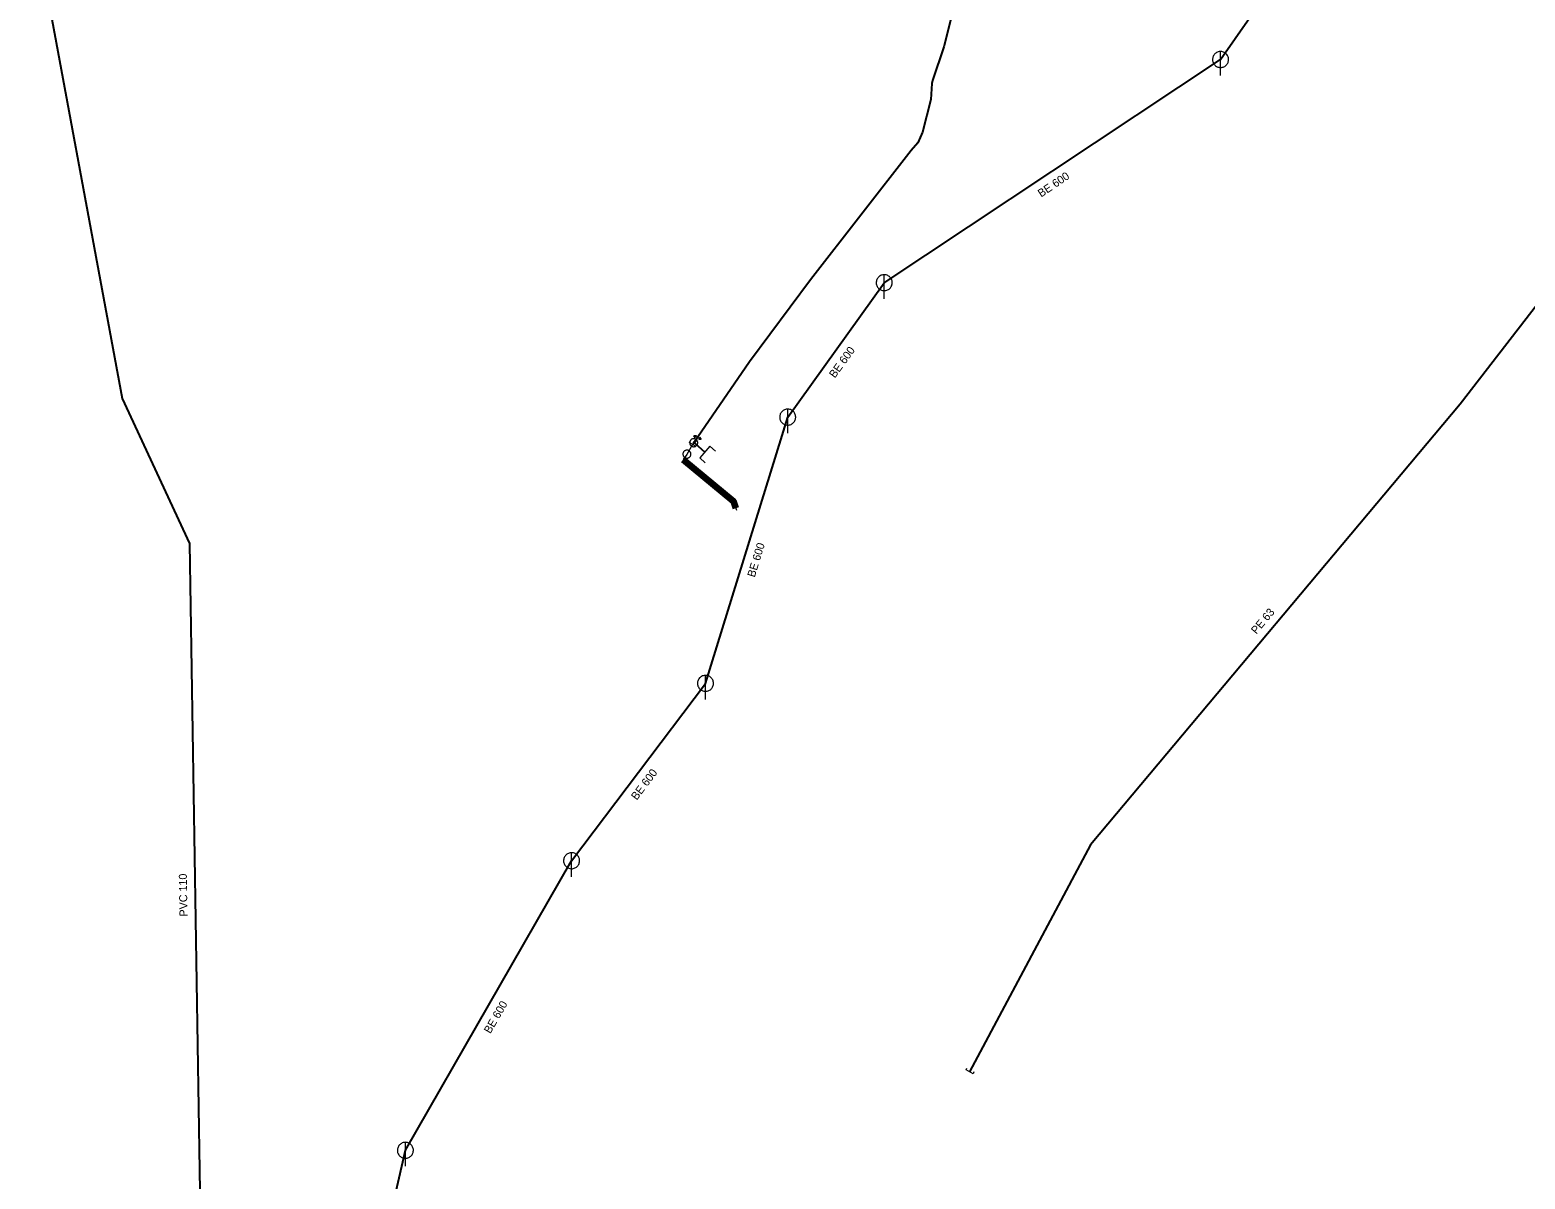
# Model space of a CAD drawing. Extents: x -659250 to -657316, y -997555 to -993684.
# Drawn here: x -658712.7 to -658525.9, y -994634.4 to -994490.8 of the extents above; entities that cross this region are included whole.
import ezdxf

# ---------------------------------------------------------------- set-up
doc = ezdxf.new("R2010")
doc.units = 0
doc.header["$LTSCALE"] = 0.4
doc.layers.add('1', color=7, linetype='Continuous')
for name, color, linetype, lineweight in [('13', 7, 'Continuous', 13), ('14', 7, 'Continuous', 25), ('17', 7, 'Continuous', 25), ('22', 7, 'Continuous', 13), ('23', 7, 'Continuous', 13), ('3', 7, 'Continuous', 106), ('34', 7, 'Continuous', 13), ('42', 7, 'Continuous', 13), ('47', 7, 'Continuous', 13)]:
    doc.layers.add(name, color=color, linetype=linetype, lineweight=lineweight)

msp = doc.modelspace()

# ---------------------------------------------------------------- linework, layer by layer
at = {"layer": '13'}
msp.add_line((-658629.914, -994542.629), (-658630.623, -994543.869), dxfattribs=at)
msp.add_lwpolyline([(-658630.623, -994543.869), (-658631.094, -994544.498), (-658624.79, -994549.703), (-658624.438, -994550.839)], dxfattribs=at)
at = {"layer": '14', "lineweight": 13}
for q in [(-658629.914, -994542.629), (-658629.649, -994542.469)]:
    msp.add_line((-658629.78, -994542.41), q, dxfattribs=at)
at = {"layer": '14'}
msp.add_lwpolyline([(-658665.989, -994692.25), (-658669.32, -994646.26), (-658665.8, -994630.84), (-658645.039, -994594.649), (-658628.309, -994572.48), (-658618.039, -994539.21), (-658605.98, -994522.41), (-658563.96, -994494.52), (-658544.98, -994467.27), (-658532.93, -994425.92), (-658538.989, -994335.809)], dxfattribs=at)
at = {"layer": '17'}
msp.add_line((-658629.649, -994542.469), (-658628.387, -994543.585), dxfattribs=at)
for points in [[(-658460.533, -994343.112), (-658461.05, -994344.568), (-658492.153, -994400.798), (-658491.921, -994418.228), (-658490.548, -994481.331), (-658534.015, -994537.577), (-658580.225, -994592.681), (-658595.322, -994621.031)], [(-658702.57, -994435.41), (-658705.199, -994436.353), (-658712.71, -994474.592), (-658701.204, -994536.879), (-658692.771, -994555.022), (-658691.405, -994641.16), (-658677.627, -994701.215), (-658678.449, -994734.261), (-658664.614, -994780.175), (-658662.973, -994794.498), (-658662.386, -994819.574), (-658666.489, -994850.982), (-658664.028, -994890.978), (-658664.848, -994896.368), (-658669.708, -994912.272), (-658675.921, -994922.23), (-658689.166, -994922.67)], [(-658595.09, -994479.149), (-658598.52, -994492.92), (-658599.96, -994497.129), (-658600.039, -994497.51), (-658600.16, -994499.53), (-658601.197, -994503.594), (-658601.77, -994504.94), (-658602.609, -994505.89), (-658615.199, -994522.05), (-658622.817, -994532.316), (-658629.78, -994542.41)]]:
    msp.add_lwpolyline(points, dxfattribs=at)
at = {"layer": '22'}
for p, q in [((-658563.96, -994496.52), (-658563.959, -994493.52)), ((-658605.98, -994524.41), (-658605.979, -994521.41)), ((-658618.04, -994541.21), (-658618.039, -994538.21)), ((-658628.31, -994574.48), (-658628.309, -994571.48)), ((-658645.039, -994596.649), (-658645.038, -994593.649)), ((-658665.8, -994632.84), (-658665.799, -994629.84))]:
    msp.add_line(p, q, dxfattribs=at)
for points in [[(-658562.96, -994494.52), (-658562.965, -994494.411), (-658562.983, -994494.303), (-658563.013, -994494.197), (-658563.053, -994494.096), (-658563.105, -994493.999), (-658563.167, -994493.909), (-658563.239, -994493.826), (-658563.319, -994493.752), (-658563.407, -994493.686), (-658563.501, -994493.631), (-658563.601, -994493.586), (-658563.706, -994493.553), (-658563.813, -994493.531), (-658563.922, -994493.521), (-658564.032, -994493.523), (-658564.14, -994493.537), (-658564.247, -994493.562), (-658564.35, -994493.599), (-658564.448, -994493.648), (-658564.54, -994493.706), (-658564.626, -994493.775), (-658564.703, -994493.852), (-658564.772, -994493.938), (-658564.831, -994494.03), (-658564.879, -994494.128), (-658564.916, -994494.231), (-658564.942, -994494.338), (-658564.956, -994494.446), (-658564.959, -994494.556), (-658564.949, -994494.665), (-658564.928, -994494.772), (-658564.894, -994494.876), (-658564.85, -994494.976), (-658564.795, -994495.071), (-658564.729, -994495.159), (-658564.655, -994495.239), (-658564.572, -994495.311), (-658564.482, -994495.373), (-658564.386, -994495.425), (-658564.284, -994495.466), (-658564.179, -994495.496), (-658564.071, -994495.514), (-658563.961, -994495.52), (-658563.852, -994495.514), (-658563.744, -994495.496), (-658563.639, -994495.467), (-658563.537, -994495.426), (-658563.44, -994495.374), (-658563.35, -994495.312), (-658563.267, -994495.241), (-658563.192, -994495.161), (-658563.127, -994495.073), (-658563.071, -994494.979), (-658563.027, -994494.879), (-658562.993, -994494.775), (-658562.971, -994494.667), (-658562.961, -994494.558)], [(-658604.98, -994522.41), (-658604.985, -994522.301), (-658605.003, -994522.193), (-658605.033, -994522.087), (-658605.073, -994521.986), (-658605.125, -994521.889), (-658605.187, -994521.799), (-658605.259, -994521.716), (-658605.339, -994521.642), (-658605.427, -994521.576), (-658605.521, -994521.521), (-658605.621, -994521.476), (-658605.726, -994521.443), (-658605.833, -994521.421), (-658605.942, -994521.411), (-658606.052, -994521.413), (-658606.16, -994521.427), (-658606.267, -994521.452), (-658606.37, -994521.489), (-658606.468, -994521.538), (-658606.56, -994521.596), (-658606.646, -994521.665), (-658606.723, -994521.742), (-658606.792, -994521.828), (-658606.851, -994521.92), (-658606.899, -994522.018), (-658606.936, -994522.121), (-658606.962, -994522.228), (-658606.976, -994522.336), (-658606.979, -994522.446), (-658606.969, -994522.555), (-658606.948, -994522.662), (-658606.914, -994522.766), (-658606.87, -994522.866), (-658606.815, -994522.961), (-658606.749, -994523.049), (-658606.675, -994523.129), (-658606.592, -994523.201), (-658606.502, -994523.263), (-658606.406, -994523.315), (-658606.304, -994523.356), (-658606.199, -994523.386), (-658606.091, -994523.404), (-658605.981, -994523.41), (-658605.872, -994523.404), (-658605.764, -994523.386), (-658605.659, -994523.357), (-658605.557, -994523.316), (-658605.46, -994523.264), (-658605.37, -994523.202), (-658605.287, -994523.131), (-658605.212, -994523.051), (-658605.147, -994522.963), (-658605.091, -994522.869), (-658605.047, -994522.769), (-658605.013, -994522.665), (-658604.991, -994522.557), (-658604.981, -994522.448)], [(-658617.04, -994539.21), (-658617.045, -994539.101), (-658617.063, -994538.993), (-658617.093, -994538.887), (-658617.133, -994538.786), (-658617.185, -994538.689), (-658617.247, -994538.599), (-658617.319, -994538.516), (-658617.399, -994538.442), (-658617.487, -994538.376), (-658617.581, -994538.321), (-658617.681, -994538.276), (-658617.786, -994538.243), (-658617.893, -994538.221), (-658618.002, -994538.211), (-658618.112, -994538.213), (-658618.22, -994538.227), (-658618.327, -994538.252), (-658618.43, -994538.289), (-658618.528, -994538.338), (-658618.62, -994538.396), (-658618.706, -994538.465), (-658618.783, -994538.542), (-658618.852, -994538.628), (-658618.911, -994538.72), (-658618.959, -994538.818), (-658618.996, -994538.921), (-658619.022, -994539.028), (-658619.036, -994539.136), (-658619.039, -994539.246), (-658619.029, -994539.355), (-658619.008, -994539.462), (-658618.974, -994539.566), (-658618.93, -994539.666), (-658618.875, -994539.761), (-658618.809, -994539.849), (-658618.735, -994539.929), (-658618.652, -994540.001), (-658618.562, -994540.063), (-658618.466, -994540.115), (-658618.364, -994540.156), (-658618.259, -994540.186), (-658618.151, -994540.204), (-658618.041, -994540.21), (-658617.932, -994540.204), (-658617.824, -994540.186), (-658617.719, -994540.157), (-658617.617, -994540.116), (-658617.52, -994540.064), (-658617.43, -994540.002), (-658617.347, -994539.931), (-658617.272, -994539.851), (-658617.207, -994539.763), (-658617.151, -994539.669), (-658617.107, -994539.569), (-658617.073, -994539.465), (-658617.051, -994539.357), (-658617.041, -994539.248)], [(-658627.31, -994572.48), (-658627.315, -994572.371), (-658627.333, -994572.263), (-658627.363, -994572.157), (-658627.403, -994572.056), (-658627.455, -994571.959), (-658627.517, -994571.869), (-658627.589, -994571.786), (-658627.669, -994571.712), (-658627.757, -994571.646), (-658627.851, -994571.591), (-658627.951, -994571.546), (-658628.056, -994571.513), (-658628.163, -994571.491), (-658628.272, -994571.481), (-658628.382, -994571.483), (-658628.49, -994571.497), (-658628.597, -994571.522), (-658628.7, -994571.559), (-658628.798, -994571.608), (-658628.89, -994571.666), (-658628.976, -994571.735), (-658629.053, -994571.812), (-658629.122, -994571.898), (-658629.181, -994571.99), (-658629.229, -994572.088), (-658629.266, -994572.191), (-658629.292, -994572.298), (-658629.306, -994572.406), (-658629.309, -994572.516), (-658629.299, -994572.625), (-658629.278, -994572.732), (-658629.244, -994572.836), (-658629.2, -994572.936), (-658629.145, -994573.031), (-658629.079, -994573.119), (-658629.005, -994573.199), (-658628.922, -994573.271), (-658628.832, -994573.333), (-658628.736, -994573.385), (-658628.634, -994573.426), (-658628.529, -994573.456), (-658628.421, -994573.474), (-658628.311, -994573.48), (-658628.202, -994573.474), (-658628.094, -994573.456), (-658627.989, -994573.427), (-658627.887, -994573.386), (-658627.79, -994573.334), (-658627.7, -994573.272), (-658627.617, -994573.201), (-658627.542, -994573.121), (-658627.477, -994573.033), (-658627.421, -994572.939), (-658627.377, -994572.839), (-658627.343, -994572.735), (-658627.321, -994572.627), (-658627.311, -994572.518)], [(-658644.039, -994594.649), (-658644.044, -994594.54), (-658644.062, -994594.432), (-658644.092, -994594.326), (-658644.132, -994594.225), (-658644.184, -994594.128), (-658644.246, -994594.038), (-658644.318, -994593.955), (-658644.398, -994593.881), (-658644.486, -994593.815), (-658644.58, -994593.76), (-658644.68, -994593.715), (-658644.785, -994593.682), (-658644.892, -994593.66), (-658645.001, -994593.65), (-658645.111, -994593.652), (-658645.219, -994593.666), (-658645.326, -994593.691), (-658645.429, -994593.728), (-658645.527, -994593.777), (-658645.619, -994593.835), (-658645.705, -994593.904), (-658645.782, -994593.981), (-658645.851, -994594.067), (-658645.91, -994594.159), (-658645.958, -994594.257), (-658645.995, -994594.36), (-658646.021, -994594.467), (-658646.035, -994594.575), (-658646.038, -994594.685), (-658646.028, -994594.794), (-658646.007, -994594.901), (-658645.973, -994595.005), (-658645.929, -994595.105), (-658645.874, -994595.2), (-658645.808, -994595.288), (-658645.734, -994595.368), (-658645.651, -994595.44), (-658645.561, -994595.502), (-658645.465, -994595.554), (-658645.363, -994595.595), (-658645.258, -994595.625), (-658645.15, -994595.643), (-658645.04, -994595.649), (-658644.931, -994595.643), (-658644.823, -994595.625), (-658644.718, -994595.596), (-658644.616, -994595.555), (-658644.519, -994595.503), (-658644.429, -994595.441), (-658644.346, -994595.37), (-658644.271, -994595.29), (-658644.206, -994595.202), (-658644.15, -994595.108), (-658644.106, -994595.008), (-658644.072, -994594.904), (-658644.05, -994594.796), (-658644.04, -994594.687)], [(-658664.8, -994630.84), (-658664.805, -994630.731), (-658664.823, -994630.623), (-658664.853, -994630.517), (-658664.893, -994630.416), (-658664.945, -994630.319), (-658665.007, -994630.229), (-658665.079, -994630.146), (-658665.159, -994630.072), (-658665.247, -994630.006), (-658665.341, -994629.951), (-658665.441, -994629.906), (-658665.546, -994629.873), (-658665.653, -994629.851), (-658665.762, -994629.841), (-658665.872, -994629.843), (-658665.98, -994629.857), (-658666.087, -994629.882), (-658666.19, -994629.919), (-658666.288, -994629.968), (-658666.38, -994630.026), (-658666.466, -994630.095), (-658666.543, -994630.172), (-658666.612, -994630.258), (-658666.671, -994630.35), (-658666.719, -994630.448), (-658666.756, -994630.551), (-658666.782, -994630.658), (-658666.796, -994630.766), (-658666.799, -994630.876), (-658666.789, -994630.985), (-658666.768, -994631.092), (-658666.734, -994631.196), (-658666.69, -994631.296), (-658666.635, -994631.391), (-658666.569, -994631.479), (-658666.495, -994631.559), (-658666.412, -994631.631), (-658666.322, -994631.693), (-658666.226, -994631.745), (-658666.124, -994631.786), (-658666.019, -994631.816), (-658665.911, -994631.834), (-658665.801, -994631.84), (-658665.692, -994631.834), (-658665.584, -994631.816), (-658665.479, -994631.787), (-658665.377, -994631.746), (-658665.28, -994631.694), (-658665.19, -994631.632), (-658665.107, -994631.561), (-658665.032, -994631.481), (-658664.967, -994631.393), (-658664.911, -994631.299), (-658664.867, -994631.199), (-658664.833, -994631.095), (-658664.811, -994630.987), (-658664.801, -994630.878)]]:
    msp.add_lwpolyline(points, close=True, dxfattribs=at)
at = {"layer": '23'}
for points in [[(-658630.14, -994543.932), (-658630.132, -994543.882), (-658630.13, -994543.83), (-658630.135, -994543.776), (-658630.144, -994543.725), (-658630.158, -994543.674), (-658630.177, -994543.626), (-658630.202, -994543.58), (-658630.232, -994543.537), (-658630.265, -994543.497), (-658630.302, -994543.461), (-658630.344, -994543.429), (-658630.388, -994543.4), (-658630.434, -994543.377), (-658630.484, -994543.359), (-658630.535, -994543.346), (-658630.586, -994543.339), (-658630.638, -994543.338), (-658630.69, -994543.341), (-658630.742, -994543.35), (-658630.793, -994543.364), (-658630.842, -994543.384), (-658630.887, -994543.407), (-658630.931, -994543.438), (-658630.971, -994543.47), (-658631.007, -994543.509), (-658631.039, -994543.55), (-658631.067, -994543.594), (-658631.09, -994543.641), (-658631.108, -994543.69), (-658631.122, -994543.741), (-658631.128, -994543.793), (-658631.13, -994543.845), (-658631.128, -994543.897), (-658631.117, -994543.949), (-658631.104, -994543.999), (-658631.084, -994544.047), (-658631.06, -994544.094), (-658631.03, -994544.138), (-658630.997, -994544.178)], [(-658630.842, -994543.384), (-658630.887, -994543.407), (-658630.931, -994543.438), (-658630.971, -994543.47), (-658631.007, -994543.509), (-658631.039, -994543.55), (-658631.067, -994543.594), (-658631.09, -994543.641), (-658631.108, -994543.69), (-658631.122, -994543.741), (-658631.128, -994543.793), (-658631.13, -994543.845), (-658631.128, -994543.897), (-658631.117, -994543.949), (-658631.104, -994543.999), (-658631.084, -994544.047), (-658631.06, -994544.094), (-658631.03, -994544.138), (-658630.997, -994544.178), (-658630.958, -994544.213), (-658630.918, -994544.246), (-658630.874, -994544.274), (-658630.827, -994544.298), (-658630.777, -994544.316), (-658630.727, -994544.327), (-658630.675, -994544.335), (-658630.623, -994544.337), (-658630.57, -994544.333), (-658630.519, -994544.324), (-658630.47, -994544.309), (-658630.421, -994544.29), (-658630.374, -994544.266), (-658630.33, -994544.237), (-658630.29, -994544.203), (-658630.254, -994544.166), (-658630.222, -994544.125), (-658630.194, -994544.081), (-658630.171, -994544.032), (-658630.153, -994543.985), (-658630.14, -994543.932)], [(-658630.997, -994544.178), (-658630.958, -994544.213), (-658630.918, -994544.246), (-658630.874, -994544.274)], [(-658630.874, -994544.274), (-658630.827, -994544.298), (-658630.777, -994544.316), (-658630.727, -994544.327), (-658630.675, -994544.335), (-658630.623, -994544.337), (-658630.57, -994544.333), (-658630.519, -994544.324), (-658630.47, -994544.309), (-658630.421, -994544.29), (-658630.374, -994544.266), (-658630.33, -994544.237), (-658630.29, -994544.203), (-658630.254, -994544.166), (-658630.222, -994544.125), (-658630.194, -994544.081), (-658630.171, -994544.032), (-658630.153, -994543.985), (-658630.14, -994543.932), (-658630.132, -994543.882), (-658630.13, -994543.83), (-658630.135, -994543.776), (-658630.144, -994543.725), (-658630.158, -994543.674), (-658630.177, -994543.626), (-658630.202, -994543.58), (-658630.232, -994543.537), (-658630.265, -994543.497), (-658630.302, -994543.461), (-658630.344, -994543.429), (-658630.388, -994543.4), (-658630.434, -994543.377), (-658630.484, -994543.359), (-658630.535, -994543.346), (-658630.586, -994543.339), (-658630.638, -994543.338), (-658630.69, -994543.341), (-658630.742, -994543.35), (-658630.793, -994543.364), (-658630.842, -994543.384)]]:
    msp.add_lwpolyline(points, dxfattribs=at)
at = {"layer": '3'}
msp.add_lwpolyline([(-658631.094, -994544.498), (-658624.79, -994549.703), (-658624.515, -994550.591)], dxfattribs=at)
at = {"layer": '3', "lineweight": 100}
msp.add_lwpolyline([(-658631.094, -994544.498), (-658624.79, -994549.703), (-658624.515, -994550.591)], dxfattribs=at)
at = {"layer": '34'}
for p, q in [((-658629.487, -994542.89), (-658630.339, -994542.367)), ((-658629.61, -994541.789), (-658629.763, -994541.534)), ((-658629.736, -994541.529), (-658629.749, -994541.558)), ((-658629.703, -994541.527), (-658629.73, -994541.584)), ((-658629.673, -994541.52), (-658629.717, -994541.612)), ((-658629.646, -994541.515), (-658629.703, -994541.637)), ((-658629.614, -994541.514), (-658629.686, -994541.663)), ((-658629.587, -994541.509), (-658629.671, -994541.687)), ((-658629.558, -994541.505), (-658629.656, -994541.711)), ((-658629.313, -994541.742), (-658629.648, -994542.468)), ((-658629.527, -994541.497), (-658629.642, -994541.739)), ((-658629.497, -994541.495), (-658629.625, -994541.765)), ((-658629.006, -994541.721), (-658629.129, -994541.994)), ((-658628.988, -994541.746), (-658629.098, -994541.991)), ((-658628.975, -994541.775), (-658629.067, -994541.983)), ((-658628.958, -994541.799), (-658629.039, -994541.978)), ((-658628.944, -994541.823), (-658629.012, -994541.974)), ((-658628.925, -994541.848), (-658628.98, -994541.97)), ((-658628.911, -994541.872), (-658628.953, -994541.965)), ((-658628.897, -994541.9), (-658628.922, -994541.957)), ((-658628.877, -994541.925), (-658628.89, -994541.954))]:
    msp.add_line(p, q, dxfattribs=at)
for points in [[(-658629.763, -994541.534), (-658629.468, -994541.491), (-658629.61, -994541.789)], [(-658629.156, -994541.999), (-658628.863, -994541.95), (-658629.763, -994541.534)], [(-658628.863, -994541.95), (-658629.021, -994541.697), (-658629.156, -994541.999)]]:
    msp.add_lwpolyline(points, dxfattribs=at)
at = {"layer": '42'}
msp.add_lwpolyline([(-658627.072, -994543.457), (-658627.747, -994542.86), (-658629.027, -994544.308), (-658628.351, -994544.905)], dxfattribs=at)
at = {"layer": '47'}
for points in [[(-658630.063, -994542.821), (-658630.019, -994542.848), (-658629.972, -994542.871), (-658629.922, -994542.888), (-658629.872, -994542.901), (-658629.82, -994542.908), (-658629.767, -994542.909), (-658629.715, -994542.905), (-658629.664, -994542.895), (-658629.614, -994542.881), (-658629.565, -994542.861), (-658629.519, -994542.836), (-658629.476, -994542.806), (-658629.436, -994542.773), (-658629.4, -994542.735), (-658629.368, -994542.693), (-658629.341, -994542.649), (-658629.318, -994542.602), (-658629.3, -994542.552), (-658629.288, -994542.502), (-658629.281, -994542.45), (-658629.28, -994542.397), (-658629.284, -994542.344), (-658629.293, -994542.293), (-658629.308, -994542.243), (-658629.328, -994542.195), (-658629.353, -994542.149), (-658629.382, -994542.105), (-658629.416, -994542.066), (-658629.454, -994542.03), (-658629.496, -994541.998), (-658629.54, -994541.971), (-658629.587, -994541.948), (-658629.637, -994541.93), (-658629.687, -994541.918), (-658629.739, -994541.911), (-658629.792, -994541.909), (-658629.844, -994541.913), (-658629.895, -994541.923), (-658629.946, -994541.938), (-658629.994, -994541.958), (-658630.04, -994541.983), (-658630.083, -994542.012), (-658630.123, -994542.046), (-658630.159, -994542.084), (-658630.191, -994542.126), (-658630.218, -994542.17), (-658630.241, -994542.217), (-658630.259, -994542.266), (-658630.271, -994542.317), (-658630.278, -994542.369), (-658630.28, -994542.422), (-658630.275, -994542.473), (-658630.266, -994542.525), (-658630.251, -994542.575), (-658630.231, -994542.624), (-658630.206, -994542.67), (-658630.177, -994542.712), (-658630.143, -994542.753), (-658630.105, -994542.789)], [(-658629.826, -994542.477), (-658629.819, -994542.482), (-658629.811, -994542.485), (-658629.803, -994542.488), (-658629.795, -994542.49), (-658629.786, -994542.491), (-658629.777, -994542.491), (-658629.769, -994542.491), (-658629.761, -994542.489), (-658629.752, -994542.486), (-658629.744, -994542.484), (-658629.737, -994542.479), (-658629.729, -994542.474), (-658629.723, -994542.469), (-658629.717, -994542.463), (-658629.712, -994542.456), (-658629.707, -994542.449), (-658629.704, -994542.441), (-658629.701, -994542.433), (-658629.699, -994542.425), (-658629.698, -994542.416), (-658629.698, -994542.407), (-658629.698, -994542.399), (-658629.7, -994542.391), (-658629.702, -994542.382), (-658629.705, -994542.374), (-658629.71, -994542.367), (-658629.715, -994542.359), (-658629.72, -994542.353), (-658629.726, -994542.347), (-658629.733, -994542.342), (-658629.74, -994542.337), (-658629.748, -994542.334), (-658629.756, -994542.331), (-658629.764, -994542.329), (-658629.773, -994542.328), (-658629.781, -994542.327), (-658629.79, -994542.328), (-658629.798, -994542.33), (-658629.807, -994542.332), (-658629.815, -994542.335), (-658629.822, -994542.34), (-658629.83, -994542.345), (-658629.836, -994542.35), (-658629.842, -994542.356), (-658629.847, -994542.363), (-658629.852, -994542.37), (-658629.855, -994542.378), (-658629.858, -994542.386), (-658629.86, -994542.394), (-658629.861, -994542.403), (-658629.862, -994542.411), (-658629.861, -994542.42), (-658629.859, -994542.428), (-658629.856, -994542.437), (-658629.854, -994542.445), (-658629.849, -994542.452), (-658629.844, -994542.46), (-658629.839, -994542.466), (-658629.833, -994542.472)]]:
    msp.add_lwpolyline(points, close=True, dxfattribs=at)
msp.add_lwpolyline([(-658594.765, -994621.041), (-658594.884, -994621.264), (-658595.759, -994620.797), (-658595.641, -994620.575)], dxfattribs=at)

# ---------------------------------------------------------------- texts
at = {"layer": '1'}
for s, rotation, p in [('BE 600', 34, (-658586.371, -994511.777)), ('BE 600', 54, (-658612.146, -994534.404)), ('BE 600', 73, (-658622.162, -994559.297)), ('PE 63 ', 50, (-658559.481, -994566.41)), ('BE 600', 53, (-658636.896, -994587.154)), ('PVC 110 ', 91, (-658693.017, -994601.606)), ('BE 600', 60, (-658655.19, -994616.335))]:
    msp.add_text(s, height=1, rotation=rotation, dxfattribs=at).set_placement(p)

doc.saveas('drawing.dxf')
